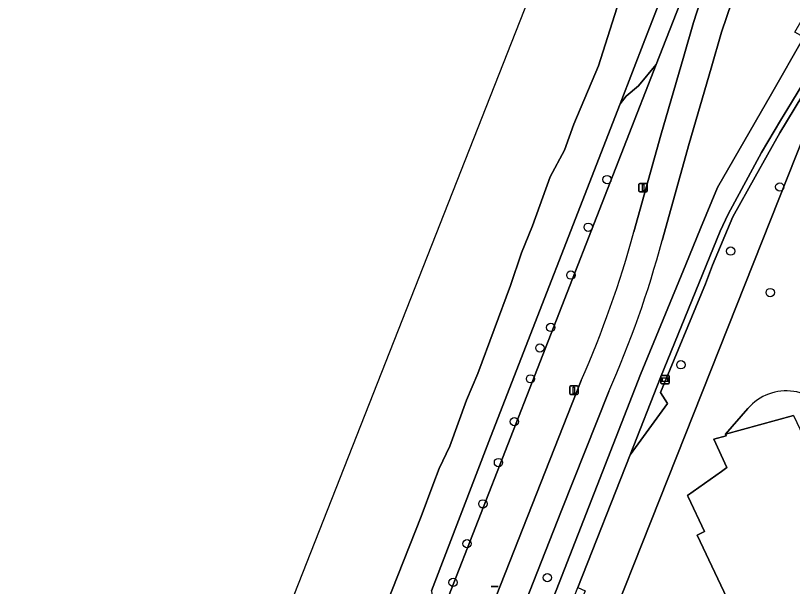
# Model space of a CAD drawing. Extents: x 159039 to 160102, y 381214 to 382524.
# Drawn here: x 159064.1 to 159155.6, y 381507.8 to 381575 of the extents above; entities that cross this region are included whole.
import ezdxf

# ---------------------------------------------------------------- set-up
doc = ezdxf.new("R2010")
doc.units = 0
for name, color, linetype in [('IMGEO_Berm_groen', 7, 'Continuous'), ('IMGEO_Boom', 7, 'Continuous'), ('IMGEO_Fietspad_gesloten', 7, 'Continuous'), ('IMGEO_Groenvoorziening', 7, 'Continuous'), ('IMGEO_Haag', 7, 'Continuous'), ('IMGEO_Informatiebord', 7, 'Continuous'), ('IMGEO_Lichtmast', 7, 'Continuous'), ('IMGEO_Oever', 7, 'Continuous'), ('IMGEO_Pand', 7, 'Continuous'), ('IMGEO_Voetpad_gesloten', 7, 'Continuous'), ('IMGEO_Voetpad_open', 7, 'Continuous'), ('IMGEO_Waterloop', 7, 'Continuous')]:
    doc.layers.add(name, color=color, linetype=linetype)

msp = doc.modelspace()

# ---------------------------------------------------------------- linework, layer by layer
at = {"layer": 'IMGEO_Berm_groen'}
for points in [[(159152.124, 381587.498), (159147.23, 381573.037), (159146.011, 381568.832), (159143.434, 381559.941), (159140.252, 381548.542)], [(159137.709, 381532.746), (159143.019, 381545.696), (159144.764, 381549.958), (159146.765, 381554.781), (159153.102, 381565.806), (159156.922, 381572.451), (159155.845, 381573.069), (159157.662, 381576.209), (159158.744, 381575.6), (159159.127, 381576.07)], [(159133.966, 381530.765), (159128.413, 381516.751), (159121.787, 381500), (159105.799, 381459.74), (159108.209, 381458.295), (159124.902, 381500), (159137.709, 381532.746)]]:
    msp.add_lwpolyline(points, dxfattribs=at)
msp.add_arc((159020.404, 381580.921), 124.145, 336.17089, 344.88162, dxfattribs=at)
at = {"layer": 'IMGEO_Boom'}
for centre in [(159133.758, 381555.7), (159154.081, 381554.833), (159131.536, 381550.09), (159148.311, 381547.283), (159129.499, 381544.453), (159152.963, 381542.401), (159127.133, 381538.293), (159125.849, 381535.873), (159142.449, 381533.894), (159124.746, 381532.241), (159122.843, 381527.202), (159120.979, 381522.381), (159119.139, 381517.523), (159117.277, 381512.831), (159115.638, 381508.275), (159126.73, 381508.836)]:
    msp.add_circle(centre, 0.489, dxfattribs=at)
at = {"layer": 'IMGEO_Fietspad_gesloten'}
for points in [[(159140.252, 381548.542), (159143.434, 381559.941), (159146.011, 381568.832), (159147.23, 381573.037), (159152.124, 381587.498), (159148.857, 381588.703), (159147.755, 381585.715), (159145.49, 381579.102), (159143.927, 381574.197), (159142.778, 381570.211), (159140.1, 381560.917), (159136.923, 381549.537)], [(159130.725, 381532.054), (159118.062, 381500), (159101.089, 381457.676), (159100.744, 381456.823), (159085.147, 381417.046), (159072.153, 381384.386)], [(159121.787, 381500), (159128.413, 381516.751), (159133.966, 381530.765)]]:
    msp.add_lwpolyline(points, dxfattribs=at)
for centre, radius, start, end in [((159012.669, 381583.747), 128.878, 336.35297, 344.60659), ((159020.404, 381580.921), 124.145, 336.17089, 344.88162)]:
    msp.add_arc(centre, radius, start, end, dxfattribs=at)
at = {"layer": 'IMGEO_Groenvoorziening'}
for points in [[(159147.273, 381589.008), (159140.339, 381571.251), (159139.553, 381569.237), (159115.097, 381506.606), (159115.537, 381506.63), (159116.537, 381506.365), (159117.084, 381505.755), (159117.163, 381504.586), (159116.742, 381503.356), (159115.052, 381499.045), (159113.646, 381494.701), (159112.177, 381493.148), (159109.286, 381486.142), (159107.055, 381481.123), (159106.173, 381479.292), (159105.42, 381477.671), (159103.28, 381476.195), (159096.757, 381459.383), (159101.089, 381457.676), (159118.062, 381500), (159130.725, 381532.054)], [(159136.923, 381549.537), (159140.1, 381560.917), (159142.778, 381570.211), (159143.927, 381574.197), (159145.49, 381579.102)], [(159161.808, 381573.142), (159158.057, 381563.692), (159114.684, 381454.43), (159135.156, 381441.882)], [(159156.827, 381500.943), (159153.317, 381500), (159152.148, 381499.686), (159152.062, 381499.867), (159151.999, 381500), (159150.141, 381503.923), (159149.219, 381503.543), (159144.351, 381513.836), (159145.232, 381514.254), (159143.32, 381518.338), (159143.24, 381518.509), (159147.218, 381521.348), (159147.874, 381521.816), (159146.314, 381525.143), (159147.758, 381525.549), (159147.68, 381525.728), (159150.33, 381528.757)]]:
    msp.add_lwpolyline(points, dxfattribs=at)
for points in [[(159161.508, 381573.461), (159161.478, 381573.493), (159161.165, 381573.825), (159161.04, 381573.958), (159155.475, 381564.794), (159154.174, 381562.652), (159151.948, 381558.892), (159147.997, 381551.627), (159147.08, 381549.608), (159140.066, 381532.383), (159136.478, 381523.278), (159140.868, 381529.336), (159140.045, 381530.62), (159145.339, 381543.436), (159146.166, 381545.626), (159148.566, 381551.33), (159151.173, 381556.012), (159154.085, 381561.22), (159160.293, 381571.457)], [(159158.057, 381563.692), (159161.808, 381573.142), (159161.508, 381573.461), (159160.293, 381571.457), (159154.085, 381561.22), (159151.173, 381556.012), (159148.566, 381551.33), (159146.166, 381545.626), (159145.339, 381543.436), (159140.045, 381530.62), (159140.868, 381529.336), (159136.478, 381523.278), (159130.325, 381507.666), (159131.192, 381507.27), (159125.637, 381493.475), (159122.953, 381486.796), (159119.27, 381477.62), (159113.09, 381463.075), (159114.042, 381461.53), (159112.591, 381458.378), (159111.373, 381458.253), (159110.752, 381456.84), (159114.684, 381454.43)], [(159139.553, 381569.237), (159137.478, 381566.745), (159136.002, 381565.51), (159135.282, 381564.606), (159120.041, 381525.371), (159113.106, 381507.262), (159113.184, 381506.6), (159113.813, 381506.538), (159115.097, 381506.606)]]:
    msp.add_lwpolyline(points, close=True, dxfattribs=at)
for centre, radius, start, end in [((159012.669, 381583.747), 128.878, 336.35297, 344.60659), ((159154.882, 381524.776), 6.047, 25.0035, 138.82746)]:
    msp.add_arc(centre, radius, start, end, dxfattribs=at)
at = {"layer": 'IMGEO_Haag'}
msp.add_lwpolyline([(159145.339, 381543.436), (159146.166, 381545.626), (159148.566, 381551.33), (159151.173, 381556.012), (159154.085, 381561.22), (159160.293, 381571.457), (159161.508, 381573.461), (159161.478, 381573.493), (159161.165, 381573.825), (159161.04, 381573.958), (159155.475, 381564.794), (159154.174, 381562.652), (159151.948, 381558.892), (159147.997, 381551.627), (159147.08, 381549.608), (159140.066, 381532.383), (159136.478, 381523.278), (159140.868, 381529.336), (159140.045, 381530.62)], close=True, dxfattribs=at)
at = {"layer": 'IMGEO_Informatiebord'}
for p, q in [((159140.094, 381531.744), (159140.094, 381532.544)), ((159140.094, 381532.544), (159140.094, 381531.744)), ((159140.194, 381532.644), (159140.984, 381532.644)), ((159140.984, 381532.644), (159140.194, 381532.644)), ((159141.084, 381532.544), (159141.084, 381531.744)), ((159141.084, 381531.744), (159141.084, 381532.544)), ((159140.984, 381531.644), (159140.194, 381531.644)), ((159140.194, 381531.644), (159140.984, 381531.644))]:
    msp.add_line(p, q, dxfattribs=at)
for points in [[(159140.195, 381532.376), (159140.983, 381532.376), (159140.983, 381531.912), (159140.195, 381531.912), (159140.195, 381532.376)], [(159140.26, 381532.311), (159140.26, 381531.977), (159140.918, 381531.977), (159140.918, 381532.311), (159140.26, 381532.311)]]:
    msp.add_lwpolyline(points, dxfattribs=at)
for centre, start, end in [((159140.194, 381532.544), 90, 180), ((159140.194, 381532.544), 90, 180), ((159140.984, 381532.544), 0, 90), ((159140.984, 381532.544), 360, 90), ((159140.194, 381531.744), 180, 270), ((159140.194, 381531.744), 180, 270), ((159140.984, 381531.744), 270, 0), ((159140.984, 381531.744), 270, 0)]:
    msp.add_arc(centre, 0.1, start, end, dxfattribs=at)
at = {"layer": 'IMGEO_Lichtmast'}
for p, q in [((159137.501, 381554.348), (159137.501, 381555.148)), ((159137.501, 381555.148), (159137.501, 381554.348)), ((159137.601, 381555.248), (159138.391, 381555.248)), ((159138.391, 381555.248), (159137.601, 381555.248)), ((159138.491, 381555.148), (159138.491, 381554.348)), ((159138.491, 381554.348), (159138.491, 381555.148)), ((159138.391, 381554.248), (159137.601, 381554.248)), ((159137.601, 381554.248), (159138.391, 381554.248)), ((159129.36, 381530.502), (159129.36, 381531.302)), ((159129.36, 381531.302), (159129.36, 381530.502)), ((159129.46, 381531.402), (159130.25, 381531.402)), ((159130.25, 381531.402), (159129.46, 381531.402)), ((159130.35, 381531.302), (159130.35, 381530.502)), ((159130.35, 381530.502), (159130.35, 381531.302)), ((159130.25, 381530.402), (159129.46, 381530.402)), ((159129.46, 381530.402), (159130.25, 381530.402)), ((159120.134, 381507.796), (159120.924, 381507.796)), ((159120.924, 381507.796), (159120.134, 381507.796))]:
    msp.add_line(p, q, dxfattribs=at)
for points in [[(159137.921, 381555.123), (159138.071, 381555.123), (159138.071, 381554.373), (159137.921, 381554.373), (159137.921, 381555.123)], [(159129.78, 381531.277), (159129.93, 381531.277), (159129.93, 381530.527), (159129.78, 381530.527), (159129.78, 381531.277)]]:
    msp.add_lwpolyline(points, dxfattribs=at)
for centre, start, end in [((159137.601, 381555.148), 90, 180), ((159137.601, 381555.148), 90, 180), ((159138.391, 381555.148), 0, 90), ((159138.391, 381555.148), 360, 90), ((159137.601, 381554.348), 180, 270), ((159137.601, 381554.348), 180, 270), ((159138.391, 381554.348), 270, 0), ((159138.391, 381554.348), 270, 0), ((159129.46, 381531.302), 90, 180), ((159129.46, 381531.302), 90, 180), ((159130.25, 381531.302), 0, 90), ((159130.25, 381531.302), 360, 90), ((159129.46, 381530.502), 180, 270), ((159129.46, 381530.502), 180, 270), ((159130.25, 381530.502), 270, 0), ((159130.25, 381530.502), 270, 0)]:
    msp.add_arc(centre, 0.1, start, end, dxfattribs=at)
at = {"layer": 'IMGEO_Oever'}
for points in [[(159113.106, 381507.262), (159120.041, 381525.371), (159135.282, 381564.606), (159138.215, 381572.158), (159148.733, 381599.234)], [(159134.918, 381575.874), (159132.756, 381569.078), (159129.832, 381562.236), (159128.733, 381559.169), (159127.051, 381556.015), (159124.974, 381550.257), (159123.669, 381547.08), (159122.375, 381543.213), (159118.553, 381532.87), (159117.2, 381529.715), (159115.264, 381524.327), (159113.978, 381521.692), (159113.248, 381519.716), (159111.886, 381516.027), (159107.049, 381503.822)]]:
    msp.add_lwpolyline(points, dxfattribs=at)
msp.add_lwpolyline([(159147.273, 381589.008), (159147.957, 381593.164), (159148.116, 381595.118), (159148.456, 381596.828), (159148.733, 381599.234), (159138.215, 381572.158), (159135.282, 381564.606), (159136.002, 381565.51), (159137.478, 381566.745), (159139.553, 381569.237), (159140.339, 381571.251)], close=True, dxfattribs=at)
at = {"layer": 'IMGEO_Pand'}
msp.add_lwpolyline([(159155.698, 381527.931), (159147.68, 381525.728), (159147.758, 381525.549), (159146.314, 381525.143), (159147.874, 381521.816), (159147.218, 381521.348), (159143.24, 381518.509), (159143.32, 381518.338), (159145.232, 381514.254), (159144.351, 381513.836), (159149.219, 381503.543), (159150.141, 381503.923), (159151.999, 381500), (159152.062, 381499.867), (159152.148, 381499.686), (159153.317, 381500), (159156.827, 381500.943)], dxfattribs=at)
at = {"layer": 'IMGEO_Voetpad_gesloten'}
for points in [[(159136.478, 381523.278), (159140.066, 381532.383), (159147.08, 381549.608), (159147.997, 381551.627), (159151.948, 381558.892), (159154.174, 381562.652), (159155.475, 381564.794), (159161.04, 381573.958)], [(159156.922, 381572.451), (159153.102, 381565.806), (159146.765, 381554.781), (159144.764, 381549.958), (159143.019, 381545.696), (159137.709, 381532.746), (159124.902, 381500), (159108.209, 381458.295), (159107.22, 381456.259), (159087.5, 381405.987), (159081.054, 381390.149), (159080.586, 381390.34), (159079.451, 381387.628), (159079.946, 381387.426), (159077.808, 381382.173)], [(159080.055, 381381.211), (159087.825, 381400.853), (159097.845, 381426.239), (159100.113, 381431.985), (159101.389, 381435.218), (159108.504, 381453.245), (159109.242, 381455.034), (159110.134, 381457.219), (159110.659, 381458.527), (159112.375, 381462.803), (159127.304, 381500), (159130.325, 381507.666), (159136.478, 381523.278)]]:
    msp.add_lwpolyline(points, dxfattribs=at)
at = {"layer": 'IMGEO_Voetpad_open'}
msp.add_lwpolyline([(159150.33, 381528.757), (159147.68, 381525.728), (159155.698, 381527.931), (159160.252, 381518.344), (159159.875, 381518.147), (159160.44, 381516.91), (159161.814, 381517.55), (159163.165, 381514.654), (159161.874, 381514.04), (159160.484, 381513.379), (159161.431, 381512.312), (159164.998, 381508.293), (159167, 381509.238)], dxfattribs=at)
msp.add_arc((159154.882, 381524.776), 6.047, 25.0035, 138.82746, dxfattribs=at)
at = {"layer": 'IMGEO_Waterloop'}
for points in [[(159389.672, 382247.29), (159388.514, 382250.285), (159380.201, 382245.705), (159380.185, 382226.569), (159308.559, 382044.584), (159194.301, 381754.28), (159112.581, 381546.649), (159064.132, 381423.551)], [(159107.049, 381503.822), (159111.886, 381516.027), (159113.248, 381519.716), (159113.978, 381521.692), (159115.264, 381524.327), (159117.2, 381529.715), (159118.553, 381532.87), (159122.375, 381543.213), (159123.669, 381547.08), (159124.974, 381550.257), (159127.051, 381556.015), (159128.733, 381559.169), (159129.832, 381562.236), (159132.756, 381569.078), (159134.918, 381575.874)]]:
    msp.add_lwpolyline(points, dxfattribs=at)

doc.saveas('drawing.dxf')
